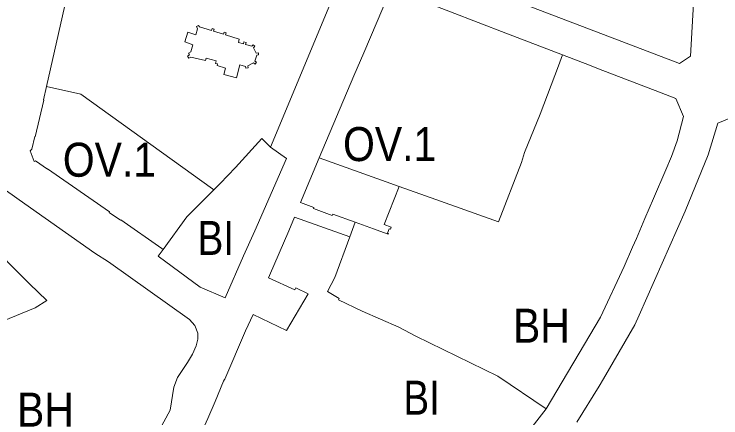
# Model space of a CAD drawing. Extents: x -650451 to -642268, y -1075216 to -1066610.
# Drawn here: x -646868 to -646618.6, y -1070875.5 to -1070733.1 of the extents above; entities that cross this region are included whole.
import ezdxf

# ---------------------------------------------------------------- set-up
doc = ezdxf.new("R2010")
doc.units = 0
doc.header["$LTSCALE"] = 4.8
for name, color, linetype, lineweight in [('1', 7, 'Continuous', 13), ('11', 7, 'Continuous', 13), ('15', 7, 'Continuous', 13), ('2', 7, 'Continuous', 13), ('24', 7, 'Continuous', 13), ('40', 7, 'Continuous', 13)]:
    doc.layers.add(name, color=color, linetype=linetype, lineweight=lineweight)
doc.layers.add('62', color=7, linetype='Continuous')

msp = doc.modelspace()

# ---------------------------------------------------------------- linework, layer by layer
at = {"layer": '1'}
msp.add_line((-646749.54, -1070811.66), (-646747.673, -1070806.523), dxfattribs=at)
for points in [[(-646732.1, -1070793.92), (-646719.19, -1070798.55), (-646697.1, -1070806.33), (-646688.92, -1070785.4), (-646687.83, -1070781.95), (-646682.37, -1070768.4), (-646675.84, -1070751.32), (-646674.45, -1070747.49)], [(-646674.45, -1070747.49), (-646664.88, -1070751.15), (-646661.7, -1070752.37), (-646652.21, -1070756), (-646640.28, -1070760.63), (-646634.47, -1070762.88), (-646631.72, -1070769.2), (-646634.02, -1070777.78), (-646636.01, -1070783.36), (-646637.97, -1070788), (-646642.31, -1070798.11), (-646645.36, -1070805.21), (-646648.38, -1070812.21), (-646649.71, -1070815.28), (-646652.68, -1070822.15), (-646661.07, -1070840), (-646680.19, -1070872.4)], [(-646747.673, -1070806.523), (-646741.16, -1070808.87), (-646740.16, -1070809.24), (-646735.96, -1070810.78), (-646735.91, -1070810.52), (-646736.19, -1070810.42), (-646735.59, -1070808.83), (-646735.16, -1070808.99), (-646734.88, -1070808.24), (-646737.35, -1070807.3), (-646732.1, -1070793.92)], [(-646870.72, -1070795.45), (-646864.19, -1070799.98), (-646849.81, -1070810.17), (-646839.46, -1070817.42), (-646834.63, -1070820.55), (-646806.13, -1070840.85), (-646804.24, -1070843), (-646803.14, -1070845.69), (-646803.11, -1070847.77), (-646803.77, -1070850.16), (-646805.06, -1070853.03), (-646806.75, -1070856.04), (-646810.36, -1070861.31), (-646811.59, -1070864.75), (-646812.95, -1070872.84), (-646832.23, -1070908.37)], [(-646680.19, -1070872.4), (-646697.3, -1070860.79), (-646726.18, -1070846.72), (-646732.16, -1070843.55), (-646745.16, -1070837.89), (-646753.45, -1070833.9), (-646753.28, -1070833.4), (-646757.42, -1070830.97), (-646754.77, -1070826.05), (-646749.54, -1070811.66)]]:
    msp.add_lwpolyline(points, dxfattribs=at)
msp.add_lwpolyline([(-646878.61, -1070812.14), (-646878.66, -1070812.72), (-646882.18, -1070816.21), (-646887.3, -1070819.61), (-646889.85, -1070821.3), (-646892.34, -1070822.96), (-646897.34, -1070826.28), (-646900.09, -1070828.1), (-646904.8, -1070831.23), (-646901.26, -1070840.31), (-646897.71, -1070849.39), (-646891.42, -1070847.44), (-646887.32, -1070846.14), (-646884.27, -1070845.17), (-646881.11, -1070844.21), (-646878.26, -1070843.29), (-646871.78, -1070841.33), (-646860.55, -1070836.71), (-646856.41, -1070834.13), (-646862.56, -1070828.29)], close=True, dxfattribs=at)
at = {"layer": '11'}
for points in [[(-646760.31, -1070783.79), (-646748.04, -1070754.86), (-646744.62, -1070746.81), (-646735.51, -1070725.34), (-646734.81, -1070724.59), (-646733.55, -1070724.7), (-646694.42, -1070739.81), (-646674.45, -1070747.49)], [(-646674.45, -1070747.49), (-646675.84, -1070751.32), (-646682.37, -1070768.4), (-646687.83, -1070781.95), (-646688.92, -1070785.4), (-646697.1, -1070806.33), (-646719.19, -1070798.55), (-646732.1, -1070793.92), (-646760.31, -1070783.79)], [(-646815.36, -1070816.18), (-646815.85, -1070815.83), (-646830.31, -1070805.7), (-646830.4, -1070805.82), (-646834.46, -1070803.03), (-646834.37, -1070802.91), (-646856.14, -1070787.63), (-646856.22, -1070787.75), (-646860.42, -1070784.88), (-646860.95, -1070785.09), (-646862.37, -1070781.39), (-646861.72, -1070780.77), (-646860.71, -1070776.33), (-646860.59, -1070776.37), (-646857.55, -1070763.41), (-646857.64, -1070763.38), (-646856.61, -1070758.63)], [(-646856.61, -1070758.63), (-646844.39, -1070761.32), (-646798.01, -1070794.73), (-646797.48, -1070795.11)], [(-646797.48, -1070795.11), (-646807.08, -1070804.59), (-646815.36, -1070816.18)]]:
    msp.add_lwpolyline(points, dxfattribs=at)
msp.add_lwpolyline([(-646804.92, -1070743.96), (-646807.73, -1070742.87), (-646806.7, -1070739.48), (-646803.87, -1070740.44), (-646803.24, -1070738.35), (-646803.65, -1070737.5), (-646802.94, -1070737.14), (-646802.59, -1070737.6), (-646798.3, -1070738.92), (-646798.08, -1070738.18), (-646797.34, -1070738.41), (-646797.57, -1070739.15), (-646794.13, -1070740.2), (-646793.9, -1070739.48), (-646793.17, -1070739.7), (-646793.39, -1070740.43), (-646788.52, -1070741.93), (-646788.81, -1070743.14), (-646787.05, -1070743.61), (-646786.86, -1070742.9), (-646786.11, -1070743.1), (-646786.3, -1070743.81), (-646784.09, -1070744.4), (-646783.67, -1070743.95), (-646783.06, -1070744.46), (-646783.53, -1070744.96), (-646782.53, -1070746.9), (-646781.77, -1070746.74), (-646781.73, -1070747.1), (-646781.69, -1070747.5), (-646782.34, -1070747.63), (-646782.99, -1070749.7), (-646782.49, -1070750.11), (-646782.96, -1070750.74), (-646783.55, -1070750.32), (-646785.46, -1070751.39), (-646785.38, -1070752.04), (-646786.17, -1070752.14), (-646786.29, -1070751.57), (-646788.32, -1070750.97), (-646789.49, -1070755.58), (-646794, -1070754.46), (-646793.35, -1070752.12), (-646796.36, -1070751.26), (-646796.2, -1070750.68), (-646796.97, -1070750.47), (-646796.72, -1070749.58), (-646800.19, -1070748.61), (-646800.49, -1070749.52), (-646805.63, -1070748.28), (-646806.31, -1070748.67), (-646806.75, -1070747.9), (-646806.08, -1070747.51), (-646806.42, -1070746.91), (-646805.66, -1070746.46)], close=True, dxfattribs=at)
at = {"layer": '15'}
for points in [[(-646840.36, -1070687.86), (-646848.8, -1070724.61), (-646849.44, -1070727.39), (-646856.61, -1070758.63)], [(-646815.36, -1070816.18), (-646817.2, -1070818.49), (-646802.28, -1070829.39), (-646793.55, -1070833.25), (-646786.99, -1070818.33), (-646783.07, -1070809.5), (-646771.85, -1070784.04), (-646777.46, -1070780.01), (-646751.23, -1070717)], [(-646703.04, -1070723.85), (-646688.11, -1070729.63), (-646685.64, -1070730.57), (-646662.49, -1070739.36), (-646633.19, -1070750.57), (-646629.29, -1070747.94), (-646627.37, -1070714.74)], [(-646674.45, -1070747.49), (-646694.42, -1070739.81), (-646733.55, -1070724.7), (-646734.81, -1070724.59), (-646735.51, -1070725.34), (-646744.62, -1070746.81), (-646748.04, -1070754.86), (-646760.31, -1070783.79)], [(-646680.19, -1070872.4), (-646661.07, -1070840), (-646652.68, -1070822.15), (-646649.71, -1070815.28), (-646648.38, -1070812.21), (-646645.36, -1070805.21), (-646642.31, -1070798.11), (-646637.97, -1070788), (-646636.01, -1070783.36), (-646634.02, -1070777.78), (-646631.72, -1070769.2), (-646634.47, -1070762.88), (-646640.28, -1070760.63), (-646652.21, -1070756), (-646661.7, -1070752.37), (-646664.88, -1070751.15), (-646674.45, -1070747.49)], [(-646856.61, -1070758.63), (-646857.64, -1070763.38), (-646857.55, -1070763.41), (-646860.59, -1070776.37), (-646860.71, -1070776.33), (-646861.72, -1070780.77), (-646862.37, -1070781.39), (-646860.95, -1070785.09), (-646860.42, -1070784.88), (-646856.22, -1070787.75), (-646856.14, -1070787.63), (-646834.37, -1070802.91), (-646834.46, -1070803.03), (-646830.4, -1070805.82), (-646830.31, -1070805.7), (-646815.85, -1070815.83), (-646815.36, -1070816.18)], [(-646615.61, -1070769.98), (-646619.65, -1070771.61), (-646623.05, -1070782.7), (-646631.14, -1070802.58), (-646647.39, -1070839.32), (-646648.89, -1070842.72), (-646659.98, -1070861.79), (-646661.55, -1070864.35), (-646669.35, -1070877.04)], [(-646760.31, -1070783.79), (-646766.86, -1070799.6), (-646762.2, -1070801.28), (-646762.36, -1070801.65), (-646755.78, -1070804.19), (-646755.56, -1070803.68), (-646747.673, -1070806.523), (-646749.54, -1070811.66)], [(-646832.23, -1070908.37), (-646812.95, -1070872.84), (-646811.59, -1070864.75), (-646810.36, -1070861.31), (-646806.75, -1070856.04), (-646805.06, -1070853.03), (-646803.77, -1070850.16), (-646803.11, -1070847.77), (-646803.14, -1070845.69), (-646804.24, -1070843), (-646806.13, -1070840.85), (-646834.63, -1070820.55), (-646839.46, -1070817.42), (-646849.81, -1070810.17), (-646864.19, -1070799.98), (-646870.72, -1070795.45)], [(-646749.54, -1070811.66), (-646768.98, -1070804.68), (-646771.01, -1070809.56), (-646777.89, -1070825.37), (-646778.21, -1070826.17), (-646768.86, -1070830.4), (-646768.51, -1070829.62), (-646764.25, -1070831.74), (-646771.9, -1070844.66), (-646783.67, -1070839.03), (-646786.32, -1070844.88), (-646793.57, -1070861.9), (-646793.61, -1070862.05), (-646793.79, -1070861.97), (-646794.08, -1070862.59), (-646797.04, -1070869.8), (-646799.63, -1070875.74), (-646800.75, -1070878.32), (-646802.42, -1070882.15)], [(-646705.57, -1070904.71), (-646702.9, -1070901.14), (-646691.31, -1070886.57), (-646680.19, -1070872.4)]]:
    msp.add_lwpolyline(points, dxfattribs=at)
at = {"layer": '2'}
msp.add_line((-646760.31, -1070783.79), (-646732.1, -1070793.92), dxfattribs=at)
for points in [[(-646627.37, -1070714.74), (-646629.29, -1070747.94), (-646633.19, -1070750.57), (-646662.49, -1070739.36), (-646685.64, -1070730.57), (-646688.11, -1070729.63), (-646703.04, -1070723.85)], [(-646669.35, -1070877.04), (-646661.55, -1070864.35), (-646659.98, -1070861.79), (-646648.89, -1070842.72), (-646647.39, -1070839.32), (-646631.14, -1070802.58), (-646623.05, -1070782.7), (-646619.65, -1070771.61), (-646615.61, -1070769.98)], [(-646797.48, -1070795.11), (-646795.23, -1070792.86), (-646789.88, -1070787.16), (-646780.57, -1070777), (-646777.46, -1070780.01)], [(-646777.46, -1070780.01), (-646771.85, -1070784.04), (-646783.07, -1070809.5), (-646786.99, -1070818.33), (-646793.55, -1070833.25), (-646802.28, -1070829.39), (-646817.2, -1070818.49), (-646815.36, -1070816.18)], [(-646747.673, -1070806.523), (-646755.56, -1070803.68), (-646755.78, -1070804.19), (-646762.36, -1070801.65), (-646762.2, -1070801.28), (-646766.86, -1070799.6), (-646760.31, -1070783.79)], [(-646732.1, -1070793.92), (-646737.35, -1070807.3), (-646734.88, -1070808.24), (-646735.16, -1070808.99), (-646735.59, -1070808.83), (-646736.19, -1070810.42), (-646735.91, -1070810.52), (-646735.96, -1070810.78), (-646740.16, -1070809.24), (-646741.16, -1070808.87), (-646747.673, -1070806.523)], [(-646815.36, -1070816.18), (-646807.08, -1070804.59), (-646797.48, -1070795.11)], [(-646802.42, -1070882.15), (-646800.75, -1070878.32), (-646799.63, -1070875.74), (-646797.04, -1070869.8), (-646794.08, -1070862.59), (-646793.79, -1070861.97), (-646793.61, -1070862.05), (-646793.57, -1070861.9), (-646786.32, -1070844.88), (-646783.67, -1070839.03), (-646771.9, -1070844.66), (-646764.25, -1070831.74), (-646768.51, -1070829.62), (-646768.86, -1070830.4), (-646778.21, -1070826.17), (-646777.89, -1070825.37), (-646771.01, -1070809.56), (-646768.98, -1070804.68), (-646749.54, -1070811.66)], [(-646749.54, -1070811.66), (-646754.77, -1070826.05), (-646757.42, -1070830.97), (-646753.28, -1070833.4), (-646753.45, -1070833.9), (-646745.16, -1070837.89), (-646732.16, -1070843.55), (-646726.18, -1070846.72), (-646697.3, -1070860.79), (-646680.19, -1070872.4)], [(-646680.19, -1070872.4), (-646691.31, -1070886.57), (-646702.9, -1070901.14), (-646705.57, -1070904.71)]]:
    msp.add_lwpolyline(points, dxfattribs=at)
at = {"layer": '24'}
msp.add_lwpolyline([(-646878.61, -1070812.14), (-646862.56, -1070828.29), (-646856.41, -1070834.13), (-646860.55, -1070836.71), (-646871.78, -1070841.33), (-646878.26, -1070843.29), (-646881.11, -1070844.21), (-646884.27, -1070845.17), (-646887.32, -1070846.14), (-646891.42, -1070847.44), (-646897.71, -1070849.39), (-646901.26, -1070840.31), (-646904.8, -1070831.23), (-646900.09, -1070828.1), (-646897.34, -1070826.28), (-646892.34, -1070822.96), (-646889.85, -1070821.3), (-646887.3, -1070819.61), (-646882.18, -1070816.21), (-646878.66, -1070812.72)], close=True, dxfattribs=at)
at = {"layer": '40'}
for points in [[(-646856.61, -1070758.63), (-646849.44, -1070727.39), (-646848.8, -1070724.61), (-646840.36, -1070687.86)], [(-646840.36, -1070687.86), (-646832.77, -1070690.35), (-646828.7, -1070691.73), (-646816.84, -1070695.43), (-646808.83, -1070697.92), (-646808.09, -1070698.19), (-646808.76, -1070701.11), (-646780.44, -1070707.59), (-646771.61, -1070710.45), (-646751.23, -1070717), (-646777.46, -1070780.01)], [(-646797.48, -1070795.11), (-646798.01, -1070794.73), (-646844.39, -1070761.32), (-646856.61, -1070758.63)], [(-646777.46, -1070780.01), (-646780.57, -1070777), (-646789.88, -1070787.16), (-646795.23, -1070792.86), (-646797.48, -1070795.11)]]:
    msp.add_lwpolyline(points, dxfattribs=at)
msp.add_lwpolyline([(-646804.92, -1070743.96), (-646805.66, -1070746.46), (-646806.42, -1070746.91), (-646806.08, -1070747.51), (-646806.75, -1070747.9), (-646806.31, -1070748.67), (-646805.63, -1070748.28), (-646800.49, -1070749.52), (-646800.19, -1070748.61), (-646796.72, -1070749.58), (-646796.97, -1070750.47), (-646796.2, -1070750.68), (-646796.36, -1070751.26), (-646793.35, -1070752.12), (-646794, -1070754.46), (-646789.49, -1070755.58), (-646788.32, -1070750.97), (-646786.29, -1070751.57), (-646786.17, -1070752.14), (-646785.38, -1070752.04), (-646785.46, -1070751.39), (-646783.55, -1070750.32), (-646782.96, -1070750.74), (-646782.49, -1070750.11), (-646782.99, -1070749.7), (-646782.34, -1070747.63), (-646781.69, -1070747.5), (-646781.73, -1070747.1), (-646781.77, -1070746.74), (-646782.53, -1070746.9), (-646783.53, -1070744.96), (-646783.06, -1070744.46), (-646783.67, -1070743.95), (-646784.09, -1070744.4), (-646786.3, -1070743.81), (-646786.11, -1070743.1), (-646786.86, -1070742.9), (-646787.05, -1070743.61), (-646788.81, -1070743.14), (-646788.52, -1070741.93), (-646793.39, -1070740.43), (-646793.17, -1070739.7), (-646793.9, -1070739.48), (-646794.13, -1070740.2), (-646797.57, -1070739.15), (-646797.34, -1070738.41), (-646798.08, -1070738.18), (-646798.3, -1070738.92), (-646802.59, -1070737.6), (-646802.94, -1070737.14), (-646803.65, -1070737.5), (-646803.24, -1070738.35), (-646803.87, -1070740.44), (-646806.7, -1070739.48), (-646807.73, -1070742.87)], close=True, dxfattribs=at)

# ---------------------------------------------------------------- texts
at = {"layer": '62'}
for s, width, p in [('OV.1', 0.9, (-646751.909, -1070784.95)), ('OV.1', 0.9, (-646850.793, -1070790.464)), ('BI', 0.85, (-646803.252, -1070818.062)), ('BH', 0.9, (-646691.927, -1070849.026)), ('BI', 0.85, (-646730.611, -1070874.429)), ('BH', 0.9, (-646866.957, -1070878.632))]:
    msp.add_text(s, height=12, dxfattribs=dict(at, width=width)).set_placement(p)

doc.saveas('drawing.dxf')
